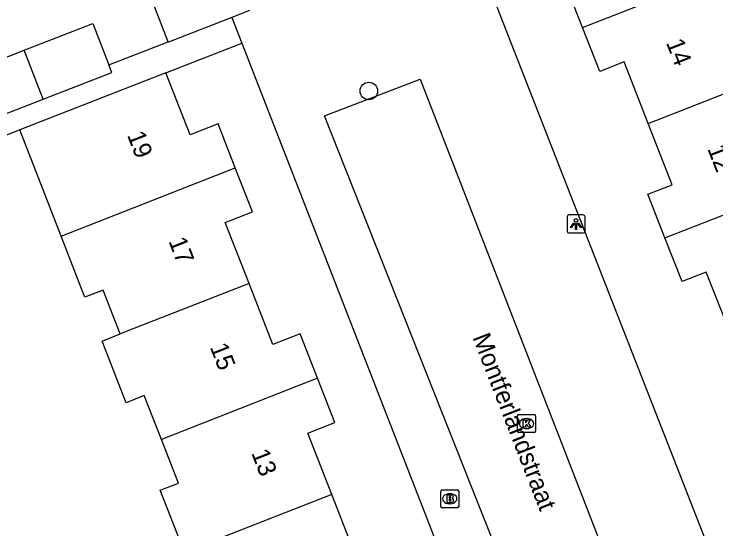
# Model space of a CAD drawing. Extents: x 159689 to 160786, y 387323 to 388339.
# Drawn here: x 160079.9 to 160118.89, y 387832.23 to 387860.81 of the extents above; entities that cross this region are included whole.
import ezdxf

# ---------------------------------------------------------------- set-up
doc = ezdxf.new("R2010")
doc.units = 0
for name, color, linetype in [('IMGEO_Boom', 7, 'Continuous'), ('IMGEO_Brandkraan', 7, 'Continuous'), ('IMGEO_Kolk', 7, 'Continuous'), ('IMGEO_Lichtpunt', 7, 'Continuous'), ('IMGEO_Openbare_ruimte_label', 7, 'Continuous'), ('IMGEO_Pand', 7, 'Continuous'), ('IMGEO_Pand_nummerreeks', 7, 'Continuous'), ('IMGEO_Rijbaan_lokaal_open', 7, 'Continuous'), ('IMGEO_Voetpad_open', 7, 'Continuous')]:
    doc.layers.add(name, color=color, linetype=linetype)

msp = doc.modelspace()

# ---------------------------------------------------------------- linework, layer by layer
at = {"layer": 'IMGEO_Boom'}
msp.add_circle((160099.61, 387856.54), 0.489, dxfattribs=at)
at = {"layer": 'IMGEO_Brandkraan'}
for p, q in [((160103.602, 387833.478), (160103.602, 387834.33)), ((160103.677, 387834.404), (160104.529, 387834.404)), ((160104.09, 387834.184), (160104.115, 387834.184)), ((160104.603, 387834.33), (160104.603, 387833.478)), ((160104.529, 387833.404), (160103.677, 387833.404)), ((160104.113, 387833.624), (160104.088, 387833.624))]:
    msp.add_line(p, q, dxfattribs=at)
for points in [[(160103.602, 387833.478), (160103.602, 387834.33)], [(160103.677, 387834.404), (160104.529, 387834.404)], [(160103.95, 387834.104), (160103.95, 387833.704), (160104.163, 387833.704)], [(160104.181, 387834.104), (160103.95, 387834.104)], [(160104.603, 387834.33), (160104.603, 387833.478)], [(160104.129, 387834.023), (160104.075, 387834.023), (160104.075, 387833.947)], [(160104.075, 387833.947), (160104.128, 387833.947)], [(160104.137, 387833.871), (160104.075, 387833.871), (160104.075, 387833.79)], [(160104.075, 387833.79), (160104.137, 387833.79)], [(160104.529, 387833.404), (160103.677, 387833.404)]]:
    msp.add_lwpolyline(points, dxfattribs=at)
for centre, radius, start, end in [((160103.679, 387834.328), 0.0765, 91.552, 178.448), ((160103.679, 387834.328), 0.0765, 91.552, 178.448), ((160104.185, 387833.959), 0.145, 59.4692, 91.5367), ((160104.21, 387834.006), 0.0922, 285.5137, 58.1501), ((160104.527, 387834.328), 0.0765, 1.552, 88.448), ((160104.527, 387834.328), 0.0765, 1.552, 88.448), ((160104.13, 387833.985), 0.0379, 267.8285, 90.9355), ((160104.138, 387833.83), 0.0404, 269.8759, 90.5077), ((160104.169, 387833.955), 0.251, 268.6676, 293.5347), ((160104.215, 387833.814), 0.105, 301.3115, 78.989), ((160103.679, 387833.48), 0.0765, 181.552, 268.448), ((160103.679, 387833.48), 0.0765, 181.552, 268.448), ((160104.527, 387833.48), 0.0765, 271.552, 358.448), ((160104.527, 387833.48), 0.0765, 271.552, 358.448)]:
    msp.add_arc(centre, radius, start, end, dxfattribs=at)
for centre, major_axis, ratio, start_param, end_param in [((160104.089, 387833.904), (-0.387, 0.002), 0.722429, 4.712389, 7.853982), ((160104.114, 387833.904), (-0.39, 0.002), 0.717154, 1.570796, 4.712389)]:
    msp.add_ellipse(centre, major_axis=major_axis, ratio=ratio, start_param=start_param, end_param=end_param, dxfattribs=at)
at = {"layer": 'IMGEO_Kolk'}
for p, q in [((160107.87, 387837.652), (160107.87, 387838.504)), ((160107.945, 387838.578), (160108.797, 387838.578)), ((160108.358, 387838.358), (160108.383, 387838.358)), ((160108.871, 387838.504), (160108.871, 387837.652)), ((160108.797, 387837.578), (160107.945, 387837.578)), ((160108.381, 387837.798), (160108.356, 387837.798))]:
    msp.add_line(p, q, dxfattribs=at)
for points in [[(160107.87, 387837.652), (160107.87, 387838.504)], [(160107.945, 387838.578), (160108.797, 387838.578)], [(160108.871, 387838.504), (160108.871, 387837.652)], [(160108.191, 387838.278), (160108.314, 387838.278), (160108.314, 387838.127), (160108.444, 387838.278), (160108.608, 387838.278), (160108.462, 387838.127), (160108.615, 387837.878), (160108.463, 387837.878), (160108.378, 387838.042), (160108.314, 387837.975), (160108.314, 387837.878), (160108.191, 387837.878), (160108.191, 387838.278)], [(160108.797, 387837.578), (160107.945, 387837.578)]]:
    msp.add_lwpolyline(points, dxfattribs=at)
for centre, start, end in [((160107.947, 387838.502), 91.552, 178.448), ((160107.947, 387838.502), 91.552, 178.448), ((160108.795, 387838.502), 1.552, 88.448), ((160108.795, 387838.502), 1.552, 88.448), ((160107.947, 387837.654), 181.552, 268.448), ((160107.947, 387837.654), 181.552, 268.448), ((160108.795, 387837.654), 271.552, 358.448), ((160108.795, 387837.654), 271.552, 358.448)]:
    msp.add_arc(centre, 0.0765, start, end, dxfattribs=at)
for centre, major_axis, ratio, start_param, end_param in [((160108.357, 387838.078), (-0.387, 0.002), 0.722429, 4.712389, 7.853982), ((160108.382, 387838.078), (-0.39, 0.002), 0.717154, 1.570796, 4.712389)]:
    msp.add_ellipse(centre, major_axis=major_axis, ratio=ratio, start_param=start_param, end_param=end_param, dxfattribs=at)
at = {"layer": 'IMGEO_Lichtpunt'}
for p, q in [((160111.523, 387849.656), (160110.715, 387849.656)), ((160111.523, 387849.656), (160110.715, 387849.656)), ((160110.621, 387849.561), (160110.621, 387848.754)), ((160110.621, 387849.561), (160110.621, 387848.754)), ((160111.617, 387848.754), (160111.617, 387849.561)), ((160111.617, 387848.754), (160111.617, 387849.561)), ((160110.715, 387848.66), (160111.523, 387848.66)), ((160110.715, 387848.66), (160111.523, 387848.66))]:
    msp.add_line(p, q, dxfattribs=at)
for points in [[(160110.995, 387849.225), (160111.034, 387849.197), (160110.846, 387848.935), (160110.808, 387848.962), (160110.995, 387849.225)], [(160111.097, 387849.177), (160111.144, 387849.177), (160111.144, 387848.855), (160111.097, 387848.855), (160111.097, 387849.177)], [(160111.207, 387849.197), (160111.245, 387849.224), (160111.432, 387848.962), (160111.393, 387848.934), (160111.207, 387849.197)]]:
    msp.add_lwpolyline(points, dxfattribs=at)
msp.add_circle((160111.12, 387849.359), 0.0994, dxfattribs=at)
for centre, start, end in [((160110.715, 387849.561), 90, 180), ((160110.715, 387849.561), 90, 180), ((160111.523, 387849.561), 0, 90), ((160111.523, 387849.561), 0, 90), ((160110.715, 387848.754), 180, 270), ((160110.715, 387848.754), 180, 270), ((160111.523, 387848.754), 270, 0), ((160111.523, 387848.754), 270, 360)]:
    msp.add_arc(centre, 0.0946, start, end, dxfattribs=at)
at = {"layer": 'IMGEO_Pand'}
for points in [[(160111.476, 387860.07), (160110.517, 387862.518), (160111.897, 387863.058), (160110.558, 387866.478)], [(160088.474, 387859.271), (160087.498, 387861.772), (160091.99, 387863.525)], [(160111.476, 387860.07), (160120.032, 387863.41)], [(160092.975, 387861.001), (160091.996, 387860.619)], [(160091.996, 387860.619), (160088.483, 387859.248), (160088.474, 387859.271)], [(160080.474, 387858.801), (160084.279, 387860.283), (160085.174, 387857.985)], [(160115.119, 387854.739), (160113.783, 387858.149), (160112.435, 387857.621), (160111.476, 387860.07)], [(160077.546, 387855.006), (160076.648, 387857.311), (160080.474, 387858.801)], [(160081.527, 387856.088), (160080.474, 387858.801)], [(160081.527, 387856.088), (160085.335, 387857.571), (160085.174, 387857.985)], [(160115.119, 387854.739), (160123.34, 387857.949)], [(160088.342, 387857.548), (160083.685, 387855.731), (160080.218, 387854.378)], [(160092.194, 387852.273), (160091.242, 387854.711), (160089.686, 387854.104), (160088.342, 387857.548)], [(160077.546, 387855.006), (160077.705, 387854.599), (160081.527, 387856.088)], [(160116.058, 387848.382), (160115.109, 387850.806), (160116.453, 387851.332), (160115.119, 387854.739)], [(160082.517, 387848.488), (160080.218, 387854.378)], [(160082.517, 387848.488), (160092.194, 387852.273)], [(160092.963, 387845.852), (160091.638, 387849.247), (160093.145, 387849.835), (160092.194, 387852.273)], [(160116.058, 387848.382), (160124.61, 387851.721)], [(160085.804, 387843.054), (160084.855, 387845.486), (160083.843, 387845.091), (160083.471, 387846.043), (160082.517, 387848.488)], [(160119.689, 387843.082), (160118.355, 387846.488), (160117.007, 387845.96), (160116.058, 387848.382)], [(160092.963, 387845.852), (160085.804, 387843.054)], [(160096.761, 387840.592), (160095.801, 387843.051), (160094.287, 387842.46), (160092.963, 387845.852)], [(160088.088, 387837.201), (160087.14, 387839.631), (160086.127, 387839.236), (160084.792, 387842.658), (160085.804, 387843.054)], [(160096.761, 387840.592), (160088.088, 387837.201)], [(160097.557, 387834.134), (160096.224, 387837.549), (160097.72, 387838.134), (160096.761, 387840.592)], [(160089.368, 387830.932), (160088.021, 387834.384), (160089.033, 387834.779), (160088.088, 387837.201)], [(160097.557, 387834.134), (160089.368, 387830.932)], [(160101.295, 387828.852), (160100.345, 387831.286), (160098.89, 387830.718), (160097.557, 387834.134)]]:
    msp.add_lwpolyline(points, dxfattribs=at)
at = {"layer": 'IMGEO_Rijbaan_lokaal_open'}
for points in [[(160123.897, 387817.343), (160100.857, 387876.26)], [(160091.996, 387860.619), (160092.553, 387859.189)], [(160092.553, 387859.189), (160114.863, 387801.922)], [(160102.468, 387857.198), (160116.035, 387822.277), (160110.962, 387820.33), (160097.152, 387855.157), (160102.468, 387857.198)]]:
    msp.add_lwpolyline(points, dxfattribs=at)
at = {"layer": 'IMGEO_Voetpad_open'}
for points in [[(160085.174, 387857.985), (160088.474, 387859.271)], [(160088.342, 387857.548), (160092.553, 387859.189)], [(160080.218, 387854.378), (160070.559, 387850.515), (160070.652, 387850.281)]]:
    msp.add_lwpolyline(points, dxfattribs=at)

# ---------------------------------------------------------------- texts
at = {"layer": 'IMGEO_Openbare_ruimte_label'}
msp.add_text('Montferlandstraat', height=1, rotation=291.2268, dxfattribs=at).set_placement((160105.356, 387842.864))
at = {"layer": 'IMGEO_Pand_nummerreeks'}
for s, rotation, p in [('14', 291.3253, (160116.104, 387859.226)), ('19', 291.351, (160086.17, 387854.097)), ('12', 291.3253, (160118.403, 387853.336)), ('17', 291.3482, (160088.47, 387848.213)), ('15', 291.3482, (160090.77, 387842.33)), ('13', 291.3482, (160093.069, 387836.447))]:
    msp.add_text(s, height=1, rotation=rotation, dxfattribs=at).set_placement(p)

doc.saveas('drawing.dxf')
